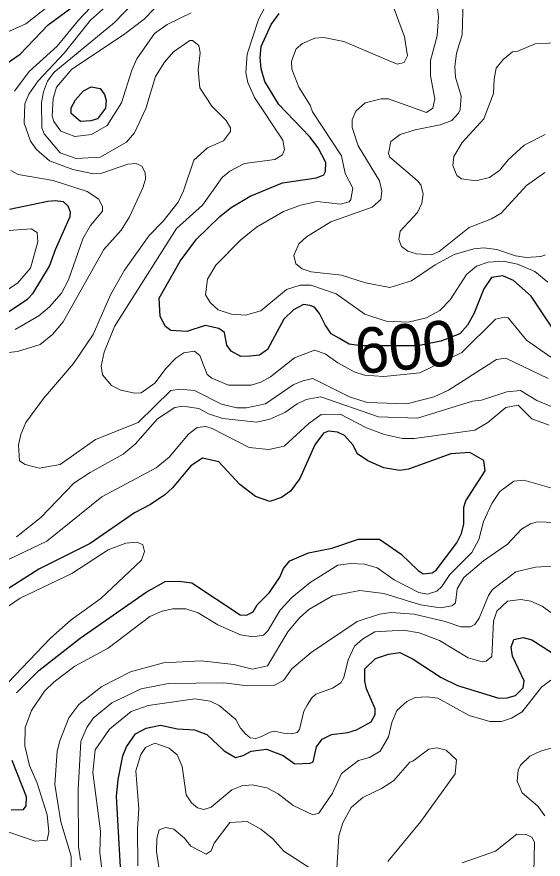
# Model space of a CAD drawing. Extents: x 673.3 to 698.5, y 6984.3 to 7012.3.
# Drawn here: x 675.748 to 676.674, y 7005.208 to 7006.689 of the extents above; entities that cross this region are included whole.
import ezdxf
from ezdxf.enums import TextEntityAlignment as Align

# ---------------------------------------------------------------- set-up
doc = ezdxf.new("R2010")
doc.units = 0
doc.header["$LTSCALE"] = 0.032
doc.layers.add('1', color=7, linetype='Continuous', lineweight=25)
doc.layers.add('2', color=7, linetype='Continuous', lineweight=13)
doc.layers.add('61', color=7, linetype='Continuous')

msp = doc.modelspace()

# ---------------------------------------------------------------- linework, layer by layer
at = {"layer": '1'}
for points in [[(675.6696, 7006.5571), (675.6939, 7006.588), (675.7204, 7006.5998), (675.7545, 7006.6237), (675.8037, 7006.6752), (675.8547, 7006.7124)], [(676.6936, 7006.1365), (676.6528, 7006.1979), (676.6213, 7006.2254), (676.6029, 7006.2333), (676.5828, 7006.2308), (676.5694, 7006.2109), (676.552, 7006.1666), (676.5407, 7006.1466), (676.527, 7006.1318), (676.4937, 7006.1186), (676.4534, 7006.1107), (676.3535, 7006.1104), (676.3325, 7006.1135), (676.3156, 7006.1234), (676.3013, 7006.1317), (676.2907, 7006.1472), (676.2803, 7006.1672), (676.2716, 7006.1784), (676.2643, 7006.1816), (676.2526, 7006.1834), (676.235, 7006.1739), (676.2177, 7006.1574), (676.1893, 7006.104), (676.175, 7006.0939), (676.1587, 7006.0921), (676.1423, 7006.0916), (676.1252, 7006.101), (676.1178, 7006.1116), (676.1134, 7006.1337), (676.1036, 7006.1411), (676.0797, 7006.1461), (676.0474, 7006.1355), (676.0191, 7006.1376), (676.01, 7006.1444), (676.0003, 7006.1623), (675.9989, 7006.1945), (676.0356, 7006.2594), (676.0643, 7006.2981), (676.1052, 7006.3382), (676.1251, 7006.3539), (676.1588, 7006.3739), (676.2155, 7006.3972), (676.2752, 7006.4058), (676.288, 7006.4115), (676.2908, 7006.417), (676.2917, 7006.4332), (676.2779, 7006.4587), (676.2627, 7006.4789), (676.209, 7006.535), (676.1846, 7006.5752), (676.1777, 7006.5976), (676.1762, 7006.6175), (676.178, 7006.637), (676.1958, 7006.6757), (676.2096, 7006.6949)], [(675.7325, 7006.1698), (675.7673, 7006.1925), (675.7774, 7006.2033), (675.8057, 7006.2506), (675.8162, 7006.2799), (675.8422, 7006.3377), (675.8429, 7006.3458), (675.8389, 7006.3561), (675.8305, 7006.3635), (675.816, 7006.3654), (675.8028, 7006.3643), (675.7358, 7006.3501)], [(676.3934, 7005.8959), (676.3653, 7005.9084), (676.3473, 7005.9205), (676.3391, 7005.9365), (676.3243, 7005.953), (676.3121, 7005.9587), (676.2961, 7005.9602), (676.2877, 7005.957), (676.2724, 7005.9362), (676.2461, 7005.8773), (676.2296, 7005.8546), (676.2138, 7005.8436), (676.1932, 7005.8366), (676.1678, 7005.8457), (676.1405, 7005.8665), (676.1036, 7005.9066), (676.0746, 7005.9131), (676.0542, 7005.8995), (676.022, 7005.8608), (676.0089, 7005.8486), (675.9834, 7005.8311), (675.9552, 7005.8166), (675.8774, 7005.7627), (675.7871, 7005.7178), (675.7168, 7005.6729)], [(675.7478, 7005.4999), (675.7873, 7005.5392), (675.8596, 7005.5965), (675.9757, 7005.6769), (676.0094, 7005.6957), (676.0331, 7005.6965), (676.0559, 7005.6938), (676.1411, 7005.6375), (676.152, 7005.6364), (676.1638, 7005.6428), (676.1711, 7005.6547), (676.1926, 7005.6764), (676.2105, 7005.7033), (676.2175, 7005.719), (676.2283, 7005.7323), (676.2612, 7005.7466), (676.302, 7005.7548), (676.3488, 7005.7706), (676.386, 7005.7703), (676.4243, 7005.7439), (676.4538, 7005.715), (676.463, 7005.7096), (676.4783, 7005.711), (676.4853, 7005.716), (676.522, 7005.7638), (676.5301, 7005.7805), (676.5344, 7005.7975), (676.5345, 7005.8268), (676.5376, 7005.8377), (676.5718, 7005.8904), (676.5693, 7005.909), (676.5445, 7005.9228), (676.5113, 7005.9206), (676.437, 7005.8936), (676.4219, 7005.8912), (676.3934, 7005.8959)], [(676.6402, 7005.5209), (676.6195, 7005.5647), (676.6176, 7005.5805), (676.6224, 7005.5936), (676.6384, 7005.5971), (676.6536, 7005.593), (676.7103, 7005.5572)], [(675.9334, 7005.1418), (675.9237, 7005.3177), (675.9263, 7005.3476), (675.9347, 7005.3891), (675.941, 7005.4052), (675.9571, 7005.4277), (675.9756, 7005.4378), (676.0011, 7005.4432), (676.0308, 7005.4368), (676.0605, 7005.4351), (676.0824, 7005.4269), (676.1128, 7005.3983), (676.1331, 7005.3864), (676.1463, 7005.3901), (676.1605, 7005.3977), (676.1875, 7005.4009), (676.2165, 7005.3897), (676.2373, 7005.3749), (676.2643, 7005.3765), (676.2692, 7005.3787), (676.2755, 7005.4049), (676.2853, 7005.4188), (676.3015, 7005.4269), (676.3305, 7005.4302), (676.3455, 7005.4351), (676.3715, 7005.449), (676.3781, 7005.4622), (676.3781, 7005.4722), (676.3631, 7005.5072), (676.3602, 7005.5203), (676.3602, 7005.5422), (676.379, 7005.5605), (676.4016, 7005.568), (676.4215, 7005.5709), (676.4452, 7005.5595), (676.4946, 7005.5269), (676.523, 7005.5132), (676.596, 7005.4905), (676.6103, 7005.4912), (676.6248, 7005.4954), (676.6388, 7005.509), (676.6402, 7005.5209)], [(675.7383, 7005.2942), (675.7599, 7005.2951), (675.7648, 7005.301), (675.7655, 7005.3173), (675.7401, 7005.3809)]]:
    msp.add_lwpolyline(points, dxfattribs=at)
msp.add_lwpolyline([(675.8514, 7006.5429), (675.8659, 7006.559), (675.8789, 7006.5661), (675.8951, 7006.5629), (675.9024, 7006.5524), (675.9056, 7006.5421), (675.9042, 7006.5286), (675.8904, 7006.5098), (675.8787, 7006.5062), (675.8605, 7006.5053), (675.8439, 7006.5193), (675.8439, 7006.5292)], close=True, dxfattribs=at)
at = {"layer": '2'}
for points in [[(675.9782, 7006.7731), (675.8778, 7006.6833), (675.8318, 7006.6252), (675.7858, 7006.5764), (675.7697, 7006.553), (675.7628, 7006.5363), (675.7614, 7006.5022), (675.7726, 7006.4705), (675.7833, 7006.4557), (675.8061, 7006.436), (675.8471, 7006.4208), (675.8834, 7006.4131), (675.8979, 7006.414), (675.9433, 7006.4298), (675.9581, 7006.431), (675.968, 7006.4263), (675.974, 7006.4155), (675.9748, 7006.4035), (675.9697, 7006.3886), (675.9467, 7006.3373), (675.9318, 7006.3138), (675.9015, 7006.28), (675.8299, 7006.1528), (675.8112, 7006.1305), (675.7893, 7006.1127), (675.7497, 7006.1005), (675.6237, 7006.0865)], [(676.4302, 7006.6542), (676.386, 7006.7738)], [(675.7446, 7006.5584), (675.7704, 7006.5929), (675.8192, 7006.6377), (675.8566, 7006.6833), (675.9193, 7006.7499)], [(675.7965, 7006.4834), (675.7923, 7006.4939), (675.7917, 7006.5385), (675.7951, 7006.5572), (675.8024, 7006.576), (675.8136, 7006.5913), (675.9204, 7006.6794), (675.9537, 7006.7137)], [(676.0081, 7006.7224), (675.9723, 7006.685), (675.9362, 7006.6577), (675.8453, 7006.5969), (675.818, 7006.5655), (675.8121, 7006.5454), (675.8104, 7006.5146), (675.8133, 7006.5048), (675.8259, 7006.4881), (675.8505, 7006.4784), (675.8797, 7006.4824), (675.9072, 7006.4978), (675.9322, 7006.5376), (675.9504, 7006.5954), (675.9596, 7006.6154), (675.9904, 7006.6598), (676.0127, 7006.6758), (676.0551, 7006.6959)], [(676.191, 7006.718), (676.1732, 7006.6846), (676.1534, 7006.6235), (676.1508, 7006.5914), (676.1547, 7006.5735), (676.1661, 7006.5474), (676.2159, 7006.4721), (676.2191, 7006.4556), (676.2156, 7006.4463), (676.2022, 7006.4383), (676.1487, 7006.4311), (676.1226, 7006.4179), (676.1092, 7006.4064), (676.0749, 7006.3576), (676.0294, 7006.3168), (675.92, 7006.1446), (675.9017, 7006.0991), (675.8968, 7006.0747), (675.8993, 7006.0593), (675.9148, 7006.0407), (675.9313, 7006.0322), (675.9559, 7006.0272), (675.9673, 7006.028), (675.9911, 7006.045), (676.0107, 7006.0713), (676.0279, 7006.089), (676.042, 7006.098), (676.0605, 7006.1011), (676.07, 7006.0935), (676.0829, 7006.06), (676.0912, 7006.0536), (676.1204, 7006.041), (676.1601, 7006.041), (676.1775, 7006.0465), (676.1945, 7006.056), (676.2365, 7006.0896), (676.272, 7006.1028), (676.2904, 7006.0965), (676.3128, 7006.0803), (676.3416, 7006.0648), (676.3595, 7006.0586), (676.3937, 7006.0565), (676.4568, 7006.063), (676.5305, 7006.0987)], [(676.3444, 7006.5235), (676.3605, 7006.5377), (676.3889, 7006.545), (676.4016, 7006.545), (676.4684, 7006.5208), (676.48, 7006.5286), (676.483, 7006.545), (676.4759, 7006.5852), (676.4759, 7006.6125), (676.4872, 7006.6558), (676.4896, 7006.689), (676.4855, 7006.7226)], [(676.5329, 7006.7193), (676.5311, 7006.6575), (676.5215, 7006.6252), (676.5182, 7006.6014), (676.5197, 7006.5828), (676.5295, 7006.5496), (676.528, 7006.5261), (676.5251, 7006.5195), (676.5129, 7006.5068), (676.4927, 7006.4989), (676.4484, 7006.4906), (676.4221, 7006.4823), (676.4058, 7006.4699), (676.4016, 7006.449), (676.4042, 7006.4425), (676.4524, 7006.4015), (676.4587, 7006.3935), (676.4626, 7006.3777), (676.4603, 7006.3611), (676.453, 7006.3448), (676.4221, 7006.3121), (676.4197, 7006.2976), (676.4247, 7006.2851), (676.4357, 7006.2769), (676.4508, 7006.2723), (676.4774, 7006.2707), (676.491, 7006.2765), (676.5435, 7006.3186), (676.5831, 7006.334), (676.5999, 7006.3436), (676.6443, 7006.3927), (676.6768, 7006.4154)], [(675.8101, 7006.7125), (675.7645, 7006.6769), (675.7011, 7006.6487)], [(676.6818, 7006.2226), (676.6593, 7006.241), (676.6284, 7006.254), (676.6034, 7006.2592), (676.5768, 7006.2575), (676.5563, 7006.2504), (676.5391, 7006.2362), (676.5104, 7006.1911), (676.4921, 7006.1726), (676.4688, 7006.1594), (676.4366, 7006.1518), (676.3979, 7006.1538), (676.3604, 7006.1664), (676.3096, 7006.2021), (676.2651, 7006.2169), (676.2464, 7006.2169), (676.2225, 7006.2098), (676.1772, 7006.1719), (676.1506, 7006.1643), (676.126, 7006.1664), (676.1021, 7006.1738), (676.0882, 7006.1868), (676.0802, 7006.1999), (676.0834, 7006.2275), (676.0984, 7006.2525), (676.1414, 7006.2962), (676.1696, 7006.3194), (676.2174, 7006.347), (676.2473, 7006.3581), (676.2764, 7006.3641), (676.3172, 7006.3594), (676.3324, 7006.3636), (676.3357, 7006.3676), (676.3389, 7006.3876), (676.3257, 7006.4138), (676.3193, 7006.4444), (676.2683, 7006.5223), (676.264, 7006.5337), (676.2439, 7006.5657), (676.2319, 7006.597), (676.2315, 7006.6109), (676.2394, 7006.6326), (676.2509, 7006.6425), (676.2722, 7006.6517), (676.2884, 7006.6526), (676.323, 7006.6459), (676.4172, 7006.6058), (676.4295, 7006.6089), (676.4351, 7006.6205), (676.4302, 7006.6542)], [(676.6827, 7006.0531), (676.608, 7006.0889), (676.5915, 7006.0865), (676.5075, 7006.0324), (676.4818, 7006.021), (676.4338, 7006.0084), (676.3645, 7006.0108), (676.3335, 7006.0209), (676.269, 7006.0531), (676.251, 7006.0491), (676.2345, 7006.0416), (676.1856, 7006.0083), (676.1523, 7006.0011), (676.1351, 7006.0011), (676.1084, 7006.0077), (676.0608, 7006.0319), (676.0347, 7006.0345), (676.0191, 7006.0319), (675.9616, 7005.9753), (675.8865, 7005.9458), (675.8246, 7005.9019), (675.7875, 7005.8952), (675.7631, 7005.9015), (675.7531, 7005.9081), (675.7511, 7005.9365), (675.7553, 7005.9544), (675.7645, 7005.9754), (675.7951, 7006.0176), (675.8483, 7006.0794), (675.8825, 7006.1304), (675.9138, 7006.2014), (675.9375, 7006.2437), (675.9808, 7006.3047), (676.0055, 7006.3296), (676.0321, 7006.3633), (676.0415, 7006.3832), (676.0595, 7006.4373), (676.0836, 7006.4588), (676.1118, 7006.471), (676.1239, 7006.4873), (676.1238, 7006.4937), (676.1162, 7006.5066), (676.0913, 7006.5323), (676.0704, 7006.5644), (676.0671, 7006.5959), (676.0709, 7006.6256), (676.0685, 7006.6387), (676.057, 7006.6477), (676.0523, 7006.6474), (676.0241, 7006.6275), (676.008, 7006.6092), (675.992, 7006.5843), (675.9753, 7006.5282), (675.9552, 7006.4854), (675.9413, 7006.4685), (675.895, 7006.4422), (675.853, 7006.4401), (675.8246, 7006.4502), (675.7965, 7006.4834)], [(676.677, 7006.4823), (676.64, 7006.4632), (676.612, 7006.4377), (676.5976, 7006.4193), (676.5793, 7006.4064), (676.5556, 7006.4006), (676.53, 7006.404), (676.5221, 7006.4102), (676.5149, 7006.4274), (676.5167, 7006.4434), (676.531, 7006.4683), (676.5693, 7006.5098), (676.5864, 7006.5543), (676.5874, 7006.5796), (676.5913, 7006.5991), (676.6033, 7006.6139), (676.6197, 7006.6275), (676.6289, 7006.629), (676.6596, 7006.6419), (676.7077, 7006.644)], [(676.6775, 7006.2706), (676.6693, 7006.2673), (676.6445, 7006.2658), (676.6253, 7006.269), (676.5925, 7006.2796), (676.5692, 7006.2828), (676.5518, 7006.2811), (676.5171, 7006.2709), (676.484, 7006.2527), (676.442, 7006.2245), (676.4044, 7006.2129), (676.3612, 7006.2211), (676.3194, 7006.2347), (676.2656, 7006.2404), (676.25, 7006.2458), (676.2389, 7006.2546), (676.2356, 7006.2695), (676.2443, 7006.2896), (676.2574, 7006.3022), (676.3005, 7006.3287), (676.3733, 7006.3542), (676.3886, 7006.3679), (676.3902, 7006.3828), (676.3862, 7006.4007), (676.3486, 7006.4623), (676.3382, 7006.4943), (676.3382, 7006.5081), (676.3444, 7006.5235)], [(675.7458, 7006.1394), (675.7871, 7006.1633), (675.8059, 7006.1789), (675.8269, 7006.2033), (675.8392, 7006.2265), (675.8647, 7006.2985), (675.8781, 7006.3219), (675.8991, 7006.3474), (675.8991, 7006.3547), (675.8926, 7006.3682), (675.8723, 7006.3821), (675.8126, 7006.401), (675.7508, 7006.4116), (675.7379, 7006.4188)], [(675.7191, 7006.3122), (675.7735, 7006.3162), (675.7842, 7006.3098), (675.7851, 7006.2936), (675.7723, 7006.2469), (675.7496, 7006.2205), (675.6956, 7006.1852)], [(676.5305, 7006.0987), (676.5901, 7006.1574), (676.6056, 7006.1607), (676.6122, 7006.1594), (676.6441, 7006.1203), (676.6873, 7006.0907)], [(675.7477, 7005.7747), (675.7906, 7005.8085), (675.8484, 7005.8687), (675.8772, 7005.8878), (675.9356, 7005.92), (675.9564, 7005.9377), (675.9959, 7005.9821), (676.0262, 7006.0018), (676.0403, 7006.0043), (676.0686, 7006.0002), (676.0856, 7005.991), (676.1103, 7005.9829), (676.1706, 7005.9759), (676.1934, 7005.9813), (676.2196, 7005.9934), (676.241, 7006.0087), (676.2569, 7006.0163), (676.2826, 7006.0206), (676.384, 7005.9853), (676.4528, 7005.9832), (676.5492, 7006.0132), (676.5651, 7006.0149), (676.6097, 7006.0296), (676.6341, 7006.032), (676.6627, 7006.0142), (676.6927, 7006.0018)], [(676.6296, 7006.0058), (676.608, 7006.0019), (676.5766, 7005.9756), (676.5538, 7005.962), (676.4477, 7005.9474), (676.4263, 7005.9474), (676.3949, 7005.9542), (676.3629, 7005.9663), (676.3171, 7005.9905), (676.2834, 7005.9896), (676.2619, 7005.9737), (676.2186, 7005.9337), (676.1912, 7005.9278), (676.1566, 7005.9315), (676.0917, 7005.9651), (676.0804, 7005.9683), (676.0656, 7005.9668), (676.0502, 7005.9549), (676.0162, 7005.9145), (675.9935, 7005.8956), (675.8976, 7005.8447), (675.801, 7005.7667), (675.695, 7005.7166)], [(676.684, 7005.971), (676.6539, 7005.982), (676.6296, 7006.0058)], [(675.6963, 7005.2679), (675.7809, 7005.2391), (675.8016, 7005.2409), (675.8047, 7005.2557), (675.8015, 7005.2852), (675.7842, 7005.3413), (675.7706, 7005.3721), (675.7625, 7005.4066), (675.7632, 7005.4388), (675.774, 7005.469), (675.7969, 7005.5027), (675.8143, 7005.5195), (675.8506, 7005.5468), (675.909, 7005.5785), (675.9824, 7005.6345), (676.0038, 7005.6436), (676.0227, 7005.6476), (676.0455, 7005.6477), (676.0673, 7005.641), (676.1015, 7005.6198), (676.1419, 7005.6021), (676.1635, 7005.5988), (676.1823, 7005.6013), (676.1897, 7005.6092), (676.2115, 7005.6454), (676.2321, 7005.6677), (676.2641, 7005.694), (676.313, 7005.7247), (676.3354, 7005.7274), (676.3597, 7005.7263), (676.3816, 7005.72), (676.4116, 7005.6991), (676.4553, 7005.6767), (676.4701, 7005.6736), (676.4866, 7005.6791), (676.4958, 7005.6873), (676.5095, 7005.7082), (676.5485, 7005.7472), (676.5604, 7005.7695), (676.5689, 7005.8013), (676.5833, 7005.8333), (676.5974, 7005.8545), (676.6222, 7005.8726), (676.6394, 7005.874), (676.6889, 7005.8602)], [(676.7097, 7005.7991), (676.6637, 7005.8007), (676.6515, 7005.7973), (676.6357, 7005.7878), (676.6111, 7005.7616), (676.5689, 7005.7325), (676.5342, 7005.7028), (676.5224, 7005.6829), (676.5197, 7005.6585), (676.514, 7005.653), (676.4927, 7005.6493), (676.4583, 7005.6546), (676.3938, 7005.6746), (676.3514, 7005.6801), (676.3032, 7005.6704), (676.2619, 7005.6465), (676.2453, 7005.632), (676.2246, 7005.6071), (676.1888, 7005.5473), (676.1625, 7005.5418), (676.1299, 7005.55), (676.0725, 7005.5564), (676.0064, 7005.5531), (675.9484, 7005.5369), (675.8979, 7005.511), (675.8576, 7005.4797), (675.8396, 7005.4563), (675.8238, 7005.4157), (675.8196, 7005.3975), (675.8154, 7005.3391), (675.8259, 7005.2733), (675.8438, 7005.2127), (675.844, 7005.1824)], [(675.7129, 7005.6384), (675.7543, 7005.6663), (675.8453, 7005.7097), (675.9088, 7005.7517), (675.9403, 7005.7633), (675.96, 7005.7648), (675.9701, 7005.7605), (675.9727, 7005.7485), (675.9674, 7005.7332), (675.8962, 7005.666), (675.8441, 7005.6282), (675.8078, 7005.5961), (675.7326, 7005.5175)], [(676.5534, 7005.6204), (676.5612, 7005.6315), (676.5774, 7005.6714), (676.5848, 7005.6816), (676.6254, 7005.7127), (676.6601, 7005.721), (676.7169, 7005.7249)], [(676.7069, 7005.6266), (676.6721, 7005.6525), (676.6518, 7005.6611), (676.6346, 7005.664), (676.6111, 7005.6613), (676.5924, 7005.6437), (676.5865, 7005.6261), (676.5834, 7005.5642), (676.5737, 7005.5558), (676.5664, 7005.5548), (676.5417, 7005.5618), (676.4916, 7005.5921), (676.4557, 7005.6054), (676.4281, 7005.6102), (676.378, 7005.6071), (676.3561, 7005.5946), (676.3423, 7005.5824), (676.3308, 7005.558), (676.3232, 7005.527), (676.3178, 7005.5174), (676.3032, 7005.5083), (676.274, 7005.4979), (676.267, 7005.491), (676.2587, 7005.4784), (676.2532, 7005.4678), (676.2455, 7005.4357), (676.2415, 7005.4304)], [(675.8603, 7005.2056), (675.8569, 7005.2297), (675.856, 7005.3292), (675.8609, 7005.4144), (675.8715, 7005.4391), (675.8825, 7005.4557), (675.9157, 7005.4822), (675.967, 7005.5073), (676.0152, 7005.5166), (676.1125, 7005.5174), (676.1538, 7005.5125), (676.2012, 7005.5134), (676.2174, 7005.522), (676.2319, 7005.5422), (676.2659, 7005.5709), (676.3466, 7005.6253), (676.3859, 7005.6386), (676.4062, 7005.6412), (676.4468, 7005.6386), (676.5016, 7005.6257), (676.5292, 7005.6159), (676.5458, 7005.616), (676.5534, 7005.6204)], [(676.2341, 7005.3019), (676.2689, 7005.2854), (676.2793, 7005.2885), (676.3031, 7005.3235), (676.3192, 7005.358), (676.3489, 7005.3813), (676.3686, 7005.3864), (676.3869, 7005.3977), (676.4016, 7005.4228), (676.4075, 7005.448), (676.4162, 7005.4689), (676.4342, 7005.4847), (676.4487, 7005.4916), (676.47, 7005.4928), (676.4888, 7005.4904), (676.5433, 7005.4601), (676.5797, 7005.4498), (676.6002, 7005.4498), (676.6181, 7005.4557), (676.6368, 7005.4667), (676.6708, 7005.5103), (676.687, 7005.5226)], [(676.2415, 7005.4304), (676.2315, 7005.4282), (676.2175, 7005.4294), (676.2016, 7005.4325), (676.194, 7005.4306), (676.1785, 7005.4234), (676.1687, 7005.4198), (676.1585, 7005.4208), (676.1502, 7005.4278), (676.1418, 7005.4381), (676.1334, 7005.4534), (676.1042, 7005.4776), (676.0885, 7005.4854), (676.0615, 7005.4896), (675.9793, 7005.4775), (675.9497, 7005.4674), (675.9112, 7005.4364), (675.8862, 7005.3997), (675.8822, 7005.3597), (675.8953, 7005.2566), (675.8944, 7005.219), (675.9009, 7005.1652)], [(675.9612, 7005.1958), (675.9604, 7005.2611), (675.9628, 7005.2958), (675.9579, 7005.3626), (675.9666, 7005.3913), (675.9748, 7005.4039), (675.9912, 7005.4113), (676.0165, 7005.4025), (676.0303, 7005.3909), (676.0393, 7005.3704), (676.0463, 7005.3208), (676.0556, 7005.3065), (676.0662, 7005.298), (676.0771, 7005.2951), (676.0902, 7005.2989), (676.1264, 7005.3292), (676.1438, 7005.3366), (676.1621, 7005.3381), (676.1878, 7005.3331), (676.2077, 7005.3222), (676.2341, 7005.3019)], [(676.311, 7005.1911), (676.3145, 7005.2484), (676.3217, 7005.2712), (676.336, 7005.2984), (676.3567, 7005.3159), (676.3893, 7005.3315), (676.4104, 7005.3453), (676.4392, 7005.378), (676.4448, 7005.3798), (676.4728, 7005.4009), (676.487, 7005.4034), (676.503, 7005.3994), (676.5215, 7005.3823), (676.5191, 7005.3574), (676.4588, 7005.2736), (676.4007, 7005.2035)], [(676.6764, 7005.2838), (676.6641, 7005.3005), (676.637, 7005.3242), (676.6281, 7005.3445), (676.6297, 7005.3639), (676.634, 7005.3727), (676.65, 7005.3885), (676.669, 7005.3974), (676.698, 7005.4058)], [(676.005, 7005.147), (675.9937, 7005.2207), (675.9945, 7005.2437), (675.9986, 7005.259), (676.0098, 7005.2632), (676.0247, 7005.2605), (676.0432, 7005.2447), (676.0542, 7005.2305), (676.0814, 7005.2162), (676.0899, 7005.222), (676.0956, 7005.2358), (676.1227, 7005.2718), (676.1532, 7005.2738), (676.1771, 7005.26), (676.1987, 7005.243), (676.2179, 7005.2216), (676.2758, 7005.1842)], [(676.6575, 7005.1839), (676.6582, 7005.2369), (676.6544, 7005.2457), (676.6436, 7005.251), (676.6273, 7005.2514), (676.5896, 7005.2216), (676.5312, 7005.2013)]]:
    msp.add_lwpolyline(points, dxfattribs=at)

# ---------------------------------------------------------------- texts
at = {"layer": '61'}
msp.add_text('600', height=0.08, rotation=5.356, dxfattribs=at).set_placement((676.4354, 7006.0688), align=Align.CENTER)

doc.saveas('drawing.dxf')
